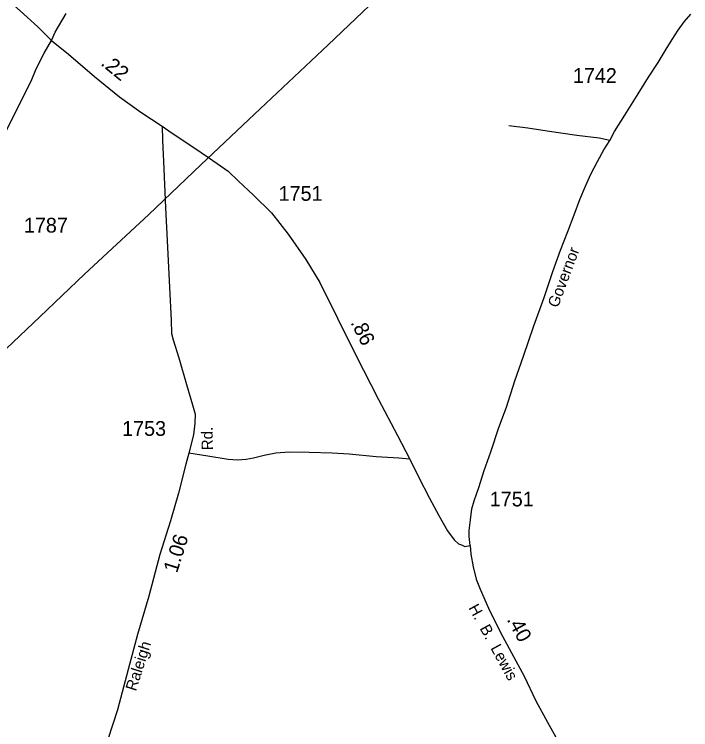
# Model space of a CAD drawing. Extents: x 2093524 to 2270757, y 289120 to 570408.
# Drawn here: x 2204298 to 2210025, y 463300 to 469356 of the extents above; entities that cross this region are included whole.
import ezdxf

# ---------------------------------------------------------------- set-up
doc = ezdxf.new("R2010")
doc.units = 0
for name, color, linetype in [('Exist Road Non-System Type 51', 7, 'Continuous'), ('Exist Road Secondary Mileage Hundredths English Label', 7, 'Continuous'), ('Exist Road Secondary Type 51 Attributed', 7, 'Continuous'), ('Exist Road Secondary Type 51 Label', 7, 'Continuous'), ('Exist Road Secondary Type 51 Number Label', 7, 'Continuous'), ('Exist Utilities Telephone Line', 7, 'Continuous')]:
    doc.layers.add(name, color=color, linetype=linetype)

msp = doc.modelspace()

# ---------------------------------------------------------------- linework, layer by layer
at = {"layer": 'Exist Road Non-System Type 51'}
for points in [[(2209340.9, 468286.9), (2209251.1, 468306.5), (2209060.7, 468331.3), (2208810.8, 468367.4), (2208646.6, 468392.4), (2208484.4, 468413)], [(2207646.3, 465590.6), (2207554.2, 465598), (2207362.3, 465610.7), (2207134.5, 465633), (2206988.3, 465641.8), (2206794.3, 465646.7), (2206624.4, 465649.4), (2206512.4, 465640.9), (2206412.6, 465621.9), (2206323, 465599.4), (2206261, 465586.8), (2206189.1, 465582.4), (2206109.2, 465587.9), (2205936.9, 465616.6), (2205777, 465639.5)]]:
    msp.add_lwpolyline(points, dxfattribs=at)
at = {"layer": 'Exist Road Secondary Type 51 Attributed'}
for points in [[(2203344.4, 472192.2), (2203405.8, 472012.5), (2203430.4, 471932.7), (2203465.1, 471799.1), (2203486.2, 471657.3), (2203507, 471545.4), (2203552.5, 471331.9), (2203608.2, 471066.5), (2203674.5, 470752.9), (2203728.1, 470517.3), (2203783.7, 470260), (2203810.5, 470128.3), (2203849.5, 470012.3), (2203900.2, 469904.7), (2203942.5, 469823.2), (2203991.2, 469745.5), (2204047.8, 469674.1), (2204176.6, 469537.1), (2204347.4, 469386.1), (2204496.6, 469251.2), (2204614.1, 469134.2)], [(2204614.1, 469134.2), (2204645.6, 469205.2), (2204736.4, 469363.1)], [(2208157.1, 464860.4), (2208150.7, 464934.3), (2208150.5, 464986.2), (2208159.8, 465076.2), (2208173.1, 465168.4), (2208192.6, 465238.5), (2208231.9, 465350.6), (2208276.7, 465493), (2208331.7, 465651.3), (2208400.2, 465859.6), (2208464.9, 466030.1), (2208535.3, 466252.4), (2208610, 466462.8), (2208698.1, 466719.2), (2208784.3, 466959.9), (2208858.8, 467178.1), (2208923.5, 467358.5), (2208984.4, 467517.1), (2209037.4, 467659.3), (2209086.6, 467789.5), (2209133.8, 467901.8), (2209181.1, 468004.1), (2209236.3, 468110.3), (2209289.5, 468208.6), (2209340.9, 468286.9), (2209380.5, 468365.2), (2209467.6, 468503.8), (2209580, 468682.6), (2209667.2, 468823.9), (2209748.4, 468949.6), (2209817.6, 469062), (2209868.7, 469144.3), (2209918.2, 469222.7), (2209969.8, 469293.1), (2210025.2, 469357.3)], [(2203499.5, 467428.8), (2203645.5, 467531.4), (2203767.8, 467622.2), (2203838.8, 467685.4), (2203917.7, 467788), (2204020.3, 467957.7), (2204442.5, 468790.7), (2204483.9, 468893.4), (2204550.9, 469027.6), (2204614.1, 469134.2)], [(2204614.1, 469134.2), (2204756, 469019), (2204977.2, 468830.9), (2205190.2, 468656.4), (2205371, 468527.5), (2205549.6, 468408.8)], [(2205549.6, 468408.8), (2205552.5, 468291), (2205564.4, 468049), (2205578.5, 467717.4), (2205596.7, 467385.8), (2205613.2, 467044), (2205627, 466766.2), (2205630, 466654.3), (2205642.4, 466600.3), (2205691.2, 466448.8), (2205756.8, 466223.1), (2205805.8, 466049.6), (2205830.5, 465972), (2205827, 465896), (2205815.9, 465795.8), (2205777, 465639.5), (2205749.6, 465547.6), (2205687.3, 465303.1), (2205620.9, 465066.7), (2205530.9, 464784.4), (2205437.2, 464429.7), (2205341.5, 464105.3), (2205261.8, 463810.7), (2205172, 463468.4), (2205089.9, 463217.8)], [(2205549.6, 468408.8), (2205634.1, 468351.3), (2205802.7, 468238.7), (2205951.3, 468139.7), (2206108.1, 468027), (2206196.7, 467943.5), (2206323.6, 467826.5), (2206476.3, 467675.5), (2206617.7, 467494.6), (2206767.2, 467279.7), (2206884.4, 467086.8), (2207034.5, 466783.7), (2207190.6, 466470.9), (2207383.1, 466094.4), (2207543, 465789.8), (2207646.3, 465590.6), (2207721.3, 465441.2), (2207812.5, 465259.9), (2207893.6, 465114.3), (2207966.4, 464983), (2208022.9, 464907.4), (2208059.3, 464873.8), (2208083.4, 464863.8), (2208113.3, 464852.1), (2208157.1, 464860.4)], [(2208157.1, 464860.4), (2208163.8, 464784.5), (2208182.3, 464678.5), (2208209.1, 464573), (2208241.9, 464489), (2208314.7, 464327.9), (2208412.1, 464128.4), (2208507.3, 463951.1), (2208614.8, 463752.1), (2208714, 463544.8), (2208813.4, 463363.4), (2208898.2, 463210.1), (2208979.1, 463046.6)]]:
    msp.add_lwpolyline(points, dxfattribs=at)
at = {"layer": 'Exist Utilities Telephone Line'}
msp.add_lwpolyline([(2207595.9, 469710.3), (2206954.5, 469098.3), (2206285.2, 468465.9), (2205878, 468081.4), (2205436.9, 467660.6), (2204892.9, 467156.8), (2204513.3, 466794.5), (2204060.6, 466365.6), (2203665.3, 465986.8), (2203615.6, 465940.6), (2203573.8, 465902.4), (2203136.8, 465503.4), (2202586.7, 465010), (2202012.3, 464498), (2201366.7, 463903.8), (2201325, 463869.5), (2201275.3, 463813.4), (2200949.5, 463497.2), (2200590.1, 463156.7), (2200290.2, 462875), (2200258.3, 462838.6)], dxfattribs=at)

# ---------------------------------------------------------------- texts
at = {"layer": 'Exist Road Secondary Mileage Hundredths English Label'}
for s, rotation, p in [('.22', 320.67231, (2205023.4, 468932.3)), ('.86', 296.52489, (2207142.8, 466747.2)), ('1.06', 72.32459, (2205675.7, 464620.2)), ('.40', 298.39268, (2208465.1, 464232.9))]:
    msp.add_text(s, height=125, rotation=rotation, dxfattribs=at).set_placement(p)
at = {"layer": 'Exist Road Secondary Type 51 Label'}
for s, rotation, p in [('Governor', 69.55741, (2208900.3, 466866.1)), ('Rd.', 90.74438, (2205979.7, 465666.8)), ('H.  B.  Lewis', 298.71113, (2208141.1, 464331.7)), ('Raleigh', 72.32459, (2205328, 463620.5))]:
    msp.add_text(s, height=95, rotation=rotation, dxfattribs=at).set_placement(p)
at = {"layer": 'Exist Road Secondary Type 51 Number Label'}
for s, p in [('1742', (2209027.8, 468775.6)), ('1751', (2206536.1, 467777.5)), ('1787', (2204379.8, 467508.6)), ('1753', (2205211.4, 465787.4)), ('1751', (2208324.2, 465190.1))]:
    msp.add_text(s, height=125, dxfattribs=at).set_placement(p)

doc.saveas('drawing.dxf')
